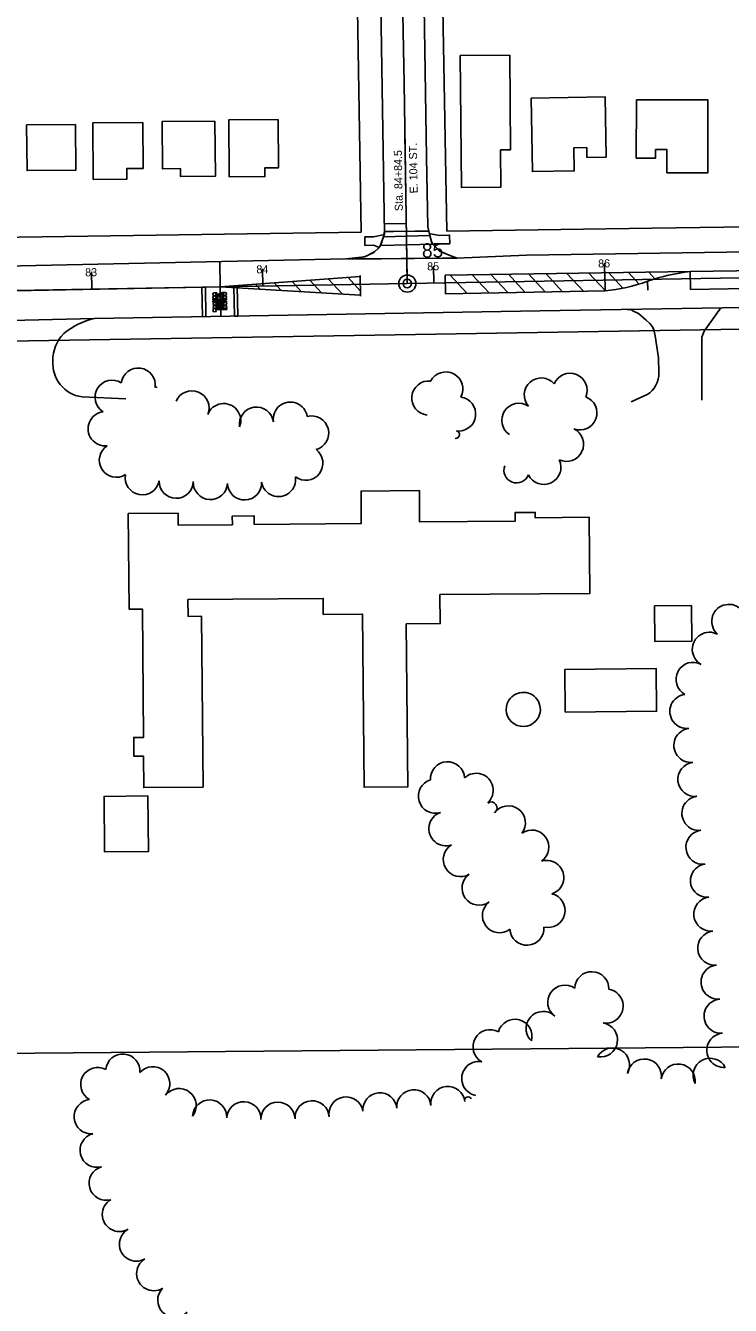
# Model space of a CAD drawing. Extents: x -2233 to 187241, y 4582 to 150524.
# Drawn here: x 108204 to 108616, y 58881 to 59629 of the extents above; entities that cross this region are included whole.
import ezdxf

# ---------------------------------------------------------------- set-up
doc = ezdxf.new("R2010")
doc.units = 0
for name, color, linetype in [('AP_X_Misc', 7, 'Continuous'), ('BLDG', 7, 'Continuous'), ('GE_X_CL_100', 7, 'Continuous'), ('GE_X_CL_20', 7, 'Continuous'), ('GE_X_CL_2000', 7, 'Continuous'), ('GE_X_CL_50', 7, 'Continuous'), ('GRID', 7, 'Continuous'), ('PM_P_Cells', 7, 'Continuous'), ('PM_P_Channelizing_Line', 7, 'Continuous'), ('PM_P_CL_Double_Solid', 7, 'Continuous'), ('PM_P_Crosswalk', 7, 'Continuous'), ('PM_P_Stop_Line', 7, 'Continuous'), ('PM_P_Text', 7, 'Continuous'), ('PM_P_Transverse_Line', 7, 'Continuous'), ('PV_P_Curb_Ramp', 7, 'Continuous'), ('ROAD', 7, 'Continuous'), ('RW_X_Fee_RW', 7, 'Continuous'), ('TREES', 7, 'Continuous')]:
    doc.layers.add(name, color=color, linetype=linetype)

msp = doc.modelspace()

# ---------------------------------------------------------------- linework, layer by layer
at = {"layer": 'AP_X_Misc'}
msp.add_lwpolyline([(108392.23, 59492.48), (108397.35, 59493.05), (108400.79, 59493.43), (108403.36, 59494.12), (108406.18, 59495.5), (108408.26, 59496.72), (108410.35, 59498.6), (108411.52, 59499.98), (108412.23, 59501.97), (108413.3, 59504.95), (108414.05, 59508.44), (108419.24, 59508.48), (108431.81, 59508.57), (108437.92, 59508.61), (108439.93, 59508.63), (108440.84, 59504.58), (108441.94, 59501.51), (108444.9, 59498.41), (108446.99, 59496.68), (108449.83, 59495.49), (108453.33, 59494.02), (108456.43, 59492.86), (108448, 59492.79), (108431.31, 59492.67), (108412.21, 59492.53), (108400.07, 59492.45)], close=True, dxfattribs=at)
at = {"layer": 'BLDG'}
for points in [[(108487.25, 59611.52), (108487.74, 59556.21), (108481.87, 59556.16), (108482.05, 59534.46), (108458.98, 59534.26), (108458.3, 59611.27)], [(108499.78, 59586.49), (108543.09, 59587.18), (108543.65, 59551.93), (108532.4, 59551.75), (108532.31, 59557.54), (108524.73, 59557.42), (108524.94, 59543.84), (108500.46, 59543.45)], [(108561.32, 59585.53), (108603.13, 59585.39), (108602.99, 59542.74), (108579.14, 59542.82), (108579.18, 59556.32), (108572.56, 59556.34), (108572.54, 59551.38), (108561.21, 59551.41)], [(108351.82, 59573.98), (108352.07, 59545.72), (108343.98, 59545.65), (108344.02, 59540.53), (108323.17, 59540.35), (108322.88, 59573.73)], [(108233.21, 59570.99), (108233.44, 59544.29), (108204.94, 59544.04), (108204.71, 59570.74)], [(108272.7, 59572.2), (108272.94, 59545.31), (108263.26, 59545.23), (108263.31, 59539.09), (108243.69, 59538.92), (108243.4, 59571.95)], [(108314.81, 59572.97), (108315.09, 59540.77), (108294.75, 59540.59), (108294.71, 59545.27), (108284.14, 59545.18), (108283.9, 59572.7)], [(108293.31, 59343.74), (108293.37, 59336.68), (108325.04, 59336.96), (108324.99, 59342.06), (108337.8, 59342.17), (108337.84, 59337.21), (108400.43, 59337.76), (108400.27, 59356.67), (108434.39, 59356.96), (108434.55, 59338.68), (108490.44, 59339.17), (108490.4, 59344.12), (108502.13, 59344.22), (108502.16, 59341.12), (108533.75, 59341.4), (108534.13, 59296.88), (108446.44, 59296.12), (108446.58, 59279.21), (108426.76, 59279.03), (108427.59, 59183.71), (108402.06, 59183.49), (108401.17, 59284.75), (108378.22, 59284.55), (108378.13, 59293.94), (108299.04, 59293.25), (108299.12, 59283.37), (108307, 59283.44), (108307.87, 59183.59), (108273.18, 59183.29), (108273.01, 59201.72), (108267.48, 59201.67), (108267.39, 59212.61), (108273.11, 59212.66), (108272.45, 59287.72), (108264.62, 59287.65), (108264.14, 59343.49)], [(108593.46, 59289.73), (108593.64, 59268.87), (108572.1, 59268.68), (108571.92, 59289.54)], [(108519.72, 59227.46), (108573.11, 59227.93), (108572.89, 59252.84), (108519.5, 59252.37)], [(108275.62, 59178.4), (108275.9, 59145.92), (108250.28, 59145.7), (108250, 59178.18)]]:
    msp.add_lwpolyline(points, close=True, dxfattribs=at)
at = {"layer": 'GE_X_CL_100'}
for p, q in [((108242.91, 59474.81), (108242.74, 59484.81)), ((108342.89, 59476.53), (108342.72, 59486.53)), ((108442.88, 59478.25), (108442.71, 59488.25)), ((108542.86, 59479.97), (108542.69, 59489.97))]:
    msp.add_line(p, q, dxfattribs=at)
msp.add_circle((108427.33, 59477.99), 5, dxfattribs=at)
at = {"layer": 'GE_X_CL_20'}
for p, q in [((108425.43, 59595.13), (108427.33, 59477.99)), ((108427.33, 59477.99), (108753.77, 59483.6)), ((108097.25, 59472.3), (108427.33, 59477.99))]:
    msp.add_line(p, q, dxfattribs=at)
at = {"layer": 'GE_X_CL_2000'}
for p, q in [((108423.21, 59722.53), (108425.43, 59595.13)), ((108427.33, 59477.99), (108753.77, 59483.6)), ((108097.25, 59472.3), (108427.33, 59477.99))]:
    msp.add_line(p, q, dxfattribs=at)
at = {"layer": 'GE_X_CL_50'}
for p, q in [((108427.28, 59480.48), (108425.82, 59565.73)), ((108442.88, 59478.25), (108442.79, 59483.25)), ((108542.86, 59479.97), (108542.78, 59484.97)), ((108242.91, 59474.81), (108242.82, 59479.81)), ((108342.89, 59476.53), (108342.81, 59481.53))]:
    msp.add_line(p, q, dxfattribs=at)
msp.add_circle((108427.33, 59477.99), 2.5, dxfattribs=at)
at = {"layer": 'GRID'}
msp.add_line((109999.81, 59043.63), (105000, 59000), dxfattribs=at)
at = {"layer": 'PM_P_Cells'}
for p, q in [((108307.24, 59475.89), (108307.58, 59458.64)), ((108309.24, 59475.93), (108309.58, 59458.67)), ((108321.64, 59469.02), (108313.65, 59468.84)), ((108313.65, 59468.84), (108313.66, 59468.34)), ((108313.66, 59468.34), (108317.41, 59468.43)), ((108315.98, 59472.63), (108314.39, 59472.59)), ((108314.43, 59470.92), (108316.01, 59470.96)), ((108320.77, 59470.87), (108314.44, 59470.72)), ((108314.47, 59469.06), (108316.06, 59469.1)), ((108315.57, 59472.12), (108315.99, 59472.13)), ((108316, 59471.46), (108315.59, 59471.45)), ((108315.61, 59470.25), (108319.61, 59470.34)), ((108316.05, 59469.59), (108315.63, 59469.59)), ((108315.99, 59472.13), (108315.98, 59472.63)), ((108319.21, 59472.7), (108316, 59471.46)), ((108316.01, 59470.96), (108319.15, 59472.2)), ((108316.06, 59469.1), (108316.05, 59469.59)), ((108317.41, 59468.43), (108317.42, 59467.76)), ((108319.07, 59468.47), (108321.66, 59468.53)), ((108319.09, 59467.8), (108319.07, 59468.47)), ((108319.15, 59472.2), (108319.57, 59472.21)), ((108319.59, 59471.54), (108319.17, 59471.53)), ((108319.17, 59471.53), (108319.18, 59471.03)), ((108319.18, 59471.03), (108320.76, 59471.07)), ((108320.72, 59472.74), (108319.21, 59472.7)), ((108319.63, 59469.68), (108319.21, 59469.67)), ((108319.21, 59469.67), (108319.22, 59469.17)), ((108319.22, 59469.17), (108320.81, 59469.21)), ((108321.66, 59468.53), (108321.64, 59469.02)), ((108317.42, 59467.76), (108313.67, 59467.67)), ((108313.67, 59467.67), (108313.69, 59467.17)), ((108313.69, 59467.17), (108321.68, 59467.36)), ((108313.69, 59467.07), (108313.69, 59467.07)), ((108321.77, 59463.43), (108313.78, 59463.24)), ((108313.78, 59463.24), (108313.82, 59461.57)), ((108313.82, 59461.57), (108315.48, 59461.61)), ((108314.52, 59466.99), (108315.69, 59467.02)), ((108320.89, 59465.47), (108314.56, 59465.33)), ((108314.57, 59465.13), (108315.73, 59465.15)), ((108320.94, 59463.61), (108314.61, 59463.46)), ((108315.45, 59462.78), (108321.79, 59462.93)), ((108315.48, 59461.61), (108315.45, 59462.78)), ((108315.69, 59467.02), (108319.7, 59467.11)), ((108315.69, 59467.02), (108315.7, 59466.52)), ((108315.7, 59466.52), (108315.69, 59467.02)), ((108319.73, 59466.61), (108315.7, 59466.52)), ((108315.72, 59465.85), (108319.72, 59465.95)), ((108315.73, 59465.15), (108319.73, 59465.25)), ((108315.73, 59465.15), (108315.74, 59464.65)), ((108315.74, 59464.65), (108315.73, 59465.15)), ((108319.74, 59464.75), (108315.74, 59464.65)), ((108315.76, 59463.99), (108319.76, 59464.08)), ((108321.67, 59467.86), (108319.09, 59467.8)), ((108319.7, 59467.11), (108320.85, 59467.14)), ((108319.71, 59466.61), (108319.7, 59467.11)), ((108319.7, 59467.11), (108319.71, 59466.61)), ((108319.73, 59465.25), (108320.9, 59465.27)), ((108319.74, 59464.75), (108319.73, 59465.25)), ((108319.73, 59465.25), (108319.74, 59464.75)), ((108321.68, 59467.36), (108321.67, 59467.86)), ((108321.69, 59467.26), (108321.69, 59467.26)), ((108321.79, 59462.93), (108321.77, 59463.43))]:
    msp.add_line(p, q, dxfattribs=at)
for points in [[(108307.58, 59458.64), (108309.58, 59458.67), (108309.24, 59475.93), (108307.24, 59475.89)], [(108326.25, 59458.96), (108328.25, 59458.99), (108327.91, 59476.25), (108325.91, 59476.21)]]:
    msp.add_lwpolyline(points, close=True, dxfattribs=at)
for centre, radius, start, end in [((108314.41, 59471.76), 0.833, 91.33297, 271.33297), ((108314.46, 59469.89), 0.833, 91.33297, 271.33297), ((108315.58, 59471.78), 0.333, 91.33297, 271.33297), ((108315.62, 59469.92), 0.333, 91.33297, 271.33297), ((108319.58, 59471.88), 0.333, 270.73123, 91.33297), ((108319.62, 59470.01), 0.333, 270.73129, 91.9347), ((108320.74, 59471.9), 0.833, 271.33297, 91.33297), ((108320.79, 59470.04), 0.833, 271.33297, 91.33297), ((108314.54, 59466.16), 0.833, 91.33297, 271.33297), ((108314.59, 59464.29), 0.833, 91.33297, 271.33297), ((108315.71, 59466.19), 0.333, 91.33297, 271.33297), ((108315.75, 59464.32), 0.333, 91.33297, 271.33297), ((108319.71, 59466.28), 0.333, 270.73129, 91.9347), ((108319.75, 59464.41), 0.333, 270.73129, 91.9347), ((108320.87, 59466.31), 0.833, 271.33297, 91.33297), ((108320.92, 59464.44), 0.833, 271.33297, 91.33297)]:
    msp.add_arc(centre, radius, start, end, dxfattribs=at)
at = {"layer": 'PM_P_Channelizing_Line'}
msp.add_lwpolyline([(108592.96, 59474.55), (108659.09, 59475.69), (108715.95, 59476.44)], dxfattribs=at)
at = {"layer": 'PM_P_CL_Double_Solid'}
for p, q in [((108592.78, 59485.01), (108715.77, 59487.13)), ((108317.9, 59476.1), (108110.99, 59472)), ((108317.9, 59476.1), (108399.8, 59482.22)), ((108317.9, 59476.1), (108399.99, 59471.21))]:
    msp.add_line(p, q, dxfattribs=at)
for points in [[(108449.42, 59482.94), (108592.78, 59485.01)], [(108449.61, 59472.07), (108542.97, 59473.68)]]:
    msp.add_lwpolyline(points, dxfattribs=at)
for centre, radius, start, end in [((108605.53, 59371.3), 114.42, 96.39704, 109.21332), ((108531.26, 59582.8), 109.74, 276.12886, 289.49491)]:
    msp.add_arc(centre, radius, start, end, dxfattribs=at)
at = {"layer": 'PM_P_Crosswalk'}
for p, q in [((108413.43, 59505.29), (108440.48, 59506.03)), ((108411.61, 59500.24), (108442.37, 59501.08))]:
    msp.add_line(p, q, dxfattribs=at)
at = {"layer": 'PM_P_Stop_Line'}
msp.add_line((108426.72, 59513.1), (108413.98, 59512.88), dxfattribs=at)
at = {"layer": 'PM_P_Text'}
for p, q in [((108317.9, 59476.1), (108317.64, 59490.82)), ((108542.97, 59473.68), (108542.79, 59484.29)), ((108592.96, 59474.55), (108592.78, 59485.01)), ((108318.19, 59458.82), (108317.9, 59476.1)), ((108567.97, 59474.11), (108567.88, 59479.35))]:
    msp.add_line(p, q, dxfattribs=at)
at = {"layer": 'PM_P_Transverse_Line'}
for p, q in [((108476.25, 59483.32), (108486.07, 59472.7)), ((108486.55, 59483.47), (108496.34, 59472.88)), ((108498.14, 59483.64), (108507.91, 59473.08)), ((108508.44, 59483.79), (108518.18, 59473.26)), ((108520.7, 59483.97), (108530.41, 59473.47)), ((108533.49, 59484.15), (108543.16, 59473.69)), ((108545.12, 59484.32), (108553.44, 59475.32)), ((108556.73, 59484.49), (108562.97, 59477.74)), ((108568.54, 59484.66), (108572.15, 59480.74)), ((108338.58, 59477.65), (108341.3, 59474.71)), ((108349.43, 59478.46), (108353.57, 59473.98)), ((108359.96, 59479.24), (108365.48, 59473.27)), ((108370.33, 59480.02), (108377.22, 59472.57)), ((108381.09, 59480.82), (108389.39, 59471.85)), ((108392.52, 59481.68), (108399.95, 59473.64)), ((108400, 59470.64), (108399.8, 59482.68)), ((108449.61, 59472.07), (108449.42, 59482.94)), ((108452.44, 59482.98), (108462.32, 59472.29)), ((108465.28, 59483.17), (108475.13, 59472.51))]:
    msp.add_line(p, q, dxfattribs=at)
at = {"layer": 'PV_P_Curb_Ramp'}
for points in [[(108413.7, 59506.32), (108413.21, 59506.45), (108407.48, 59505.39), (108402.48, 59505.29), (108402.58, 59500.29), (108407.58, 59500.39), (108410.43, 59499.36), (108410.77, 59499.09), (108411.29, 59499.71), (108411.61, 59500.23), (108412.38, 59502.18), (108412.9, 59503.73), (108413.33, 59504.99)], [(108443.4, 59500.04), (108443.79, 59500.36), (108446.19, 59501.18), (108452.19, 59501.31), (108452.08, 59506.31), (108446.08, 59506.18), (108440.81, 59507.13), (108440.28, 59507.05), (108440.5, 59506.03), (108440.8, 59504.91), (108441.13, 59503.73), (108441.57, 59502.38), (108442.17, 59501.37), (108442.73, 59500.7), (108443.13, 59500.26)]]:
    msp.add_lwpolyline(points, close=True, dxfattribs=at)
at = {"layer": 'ROAD'}
for p, q in [((108414.05, 59508.44), (108439.93, 59508.63)), ((108391.31, 59492.38), (108456.12, 59492.85)), ((108555.88, 59462.9), (108558.31, 59462.65)), ((108558.31, 59462.65), (108559.64, 59461.95)), ((108559.64, 59461.95), (108562.46, 59460.53)), ((108610.71, 59463.85), (108601, 59450.11)), ((108170.43, 59455.8), (108244.42, 59457.56)), ((108562.46, 59460.53), (108567, 59456.69)), ((108567, 59456.69), (108569.2, 59454.58)), ((108569.2, 59454.58), (108570.68, 59452.62)), ((108570.68, 59452.62), (108571.47, 59451.05)), ((108571.47, 59451.05), (108572.33, 59447.52)), ((108572.33, 59447.52), (108574.29, 59434.59)), ((108600.06, 59448.23), (108599.59, 59446.66)), ((108599.59, 59446.66), (108599.66, 59409.9)), ((108601, 59450.11), (108600.06, 59448.23)), ((108574.29, 59434.59), (108574.36, 59425.81)), ((108237.13, 59411.75), (108262.71, 59410.56)), ((108567.55, 59413.12), (108558.31, 59408.88))]:
    msp.add_line(p, q, dxfattribs=at)
for points in [[(108405.6, 60029.76), (108414.07, 59507.11), (108411.34, 59499.49), (108407.76, 59496.27), (108402.29, 59493.6), (108391.31, 59492.38), (108128.5, 59486.8), (108120.52, 59489.1), (108114.39, 59493.73), (108111.5, 59499.63), (108110.44, 59504.24), (108100.65, 60027.1)], [(108497.05, 59494.63), (108456.12, 59492.85), (108446.23, 59497), (108441.4, 59502.08), (108439.34, 59511.24), (108438.58, 59551.89), (108435.16, 59765.17), (108430.19, 60029.97)], [(108497.05, 59494.63), (108614.11, 59496.32), (108709.07, 59498.4), (108723.18, 59498.02), (108730.82, 59498.85), (108735.67, 59502.47), (108740.27, 59508.27), (108742.14, 59516.47), (108742.82, 59522.36), (108742.89, 59538.33), (108742.01, 59591.78), (108739.97, 59750.84), (108736.94, 59907.6), (108734.63, 60032.63)], [(108504.8, 59462.02), (108659.25, 59464.69), (108817.92, 59466.8), (109006.17, 59468.53), (109205.25, 59469.85), (109228.42, 59470.48), (109232.37, 59468.33), (109234.96, 59462.98), (109236.13, 59457.32), (109236.1, 59430.31), (109236.26, 59420.3), (109255.46, 59421.04), (109255.25, 59456.46), (109258.07, 59464.46), (109261.84, 59470.84)], [(108504.8, 59462.02), (108244.42, 59457.56)]]:
    msp.add_lwpolyline(points, dxfattribs=at)
for centre, radius, start, end in [((108253.12, 59416.85), 41.63, 102.06558, 129.9489), ((108242.23, 59433.24), 22.18, 135.58389, 181.01976), ((108239.77, 59431.34), 19.77, 175.6531, 262.32181), ((108560.57, 59425.04), 13.81, 300.33883, 3.21744)]:
    msp.add_arc(centre, radius, start, end, dxfattribs=at)
at = {"layer": 'RW_X_Fee_RW'}
msp.add_line((108193.89, 59444.37), (108610.64, 59451.23), dxfattribs=at)
for points in [[(108400.4, 59508), (108398.17, 59637.98)], [(108450.39, 59508.7), (108448.17, 59638.68)], [(108120.42, 59504.07), (108160.41, 59504.64), (108200.41, 59505.2), (108240.41, 59505.76), (108280.41, 59506.32), (108320.4, 59506.88), (108360.4, 59507.44), (108400.4, 59508)], [(108450.39, 59508.7), (108490.39, 59509.27), (108530.39, 59509.83), (108570.38, 59510.39), (108612.46, 59510.98)], [(108612.46, 59510.98), (108652.46, 59511.44), (108692.46, 59511.9), (108717.37, 59512.19)], [(108610.64, 59451.23), (108670.71, 59451.83), (108750.76, 59451.84)]]:
    msp.add_lwpolyline(points, dxfattribs=at)
at = {"layer": 'TREES'}
for centre, radius, start, end in [((108269.95, 59418.65), 10, 352.33321, 172.3332), ((108449.81, 59416.34), 10, 332.06878, 152.06878), ((108522.52, 59415.57), 10, 337.62644, 157.62644), ((108254.72, 59411.52), 10, 57.86759, 237.86759), ((108280.29, 59417.22), 0.439, 347.23548, 167.23544), ((108439.92, 59411.08), 10, 83.90155, 263.90155), ((108505.7, 59412.84), 10, 40.79619, 220.79619), ((108301.38, 59405.34), 10, 337.24169, 157.24169), ((108358.93, 59398.76), 10, 8.71063, 188.71063), ((108457.33, 59401.74), 10, 262.41869, 82.41869), ((108528.24, 59402.4), 10, 249.3287, 69.3287), ((108250.64, 59393.13), 10, 97.14909, 277.14909), ((108319.94, 59397.87), 10, 338.92917, 158.92917), ((108339.16, 59395.76), 10, 8.54143, 188.54143), ((108492.57, 59398), 10, 56.17449, 236.17449), ((108371.39, 59390.61), 10, 284.90293, 104.90293), ((108455.69, 59389.67), 2.18, 261.67678, 81.67678), ((108520.44, 59384), 10, 244.76417, 64.76417), ((108257.21, 59374.74), 10, 122.14146, 302.14146), ((108367.93, 59372.97), 10, 232.94971, 52.94971), ((108491.24, 59368.85), 7.42, 159.27816, 339.27816), ((108507.18, 59370.59), 10, 205.87024, 25.87024), ((108272.37, 59364.47), 10, 169.63548, 349.63548), ((108352.03, 59363.42), 10, 189.00339, 9.00339), ((108292.2, 59362.44), 10, 178.66179, 358.66179), ((108312.18, 59361.67), 10, 176.91351, 356.91351), ((108332.16, 59361.49), 10, 182.07863, 2.07863), ((108615.37, 59280.45), 10, 48.89544, 228.89544), ((108604, 59264.14), 10, 61.34859, 241.34859), ((108594.44, 59246.58), 10, 61.52577, 241.52577), ((108495.14, 59229.01), 10, 327.57286, 147.57286), ((108590.85, 59227.86), 10, 96.74803, 276.74803), ((108495.14, 59229.01), 10, 147.57286, 327.57286), ((108593.2, 59207.99), 10, 96.74803, 276.74803), ((108450.85, 59188.44), 10, 3.37735, 183.37735), ((108467.59, 59181.66), 10, 312.51908, 132.51908), ((108595.55, 59188.13), 10, 96.74804, 276.74804), ((108443.76, 59178.28), 10, 106.80431, 286.80431), ((108597.9, 59168.27), 10, 96.74803, 276.74803), ((108476.36, 59171.45), 3.48, 305.41489, 125.41488), ((108486.38, 59162.64), 10, 323.22728, 143.22728), ((108449.95, 59159.27), 10, 109.28653, 289.28653), ((108500.14, 59148.47), 10, 305.07851, 125.07851), ((108600.25, 59148.41), 10, 96.74804, 276.74804), ((108458.38, 59141.24), 10, 120.88171, 300.88171), ((108508.89, 59130.74), 10, 287.46465, 107.46465), ((108469.36, 59124.55), 10, 125.76096, 305.76096), ((108602.56, 59128.87), 9.68, 96.74803, 276.74803), ((108509.56, 59111.48), 10, 256.53053, 76.53053), ((108604.86, 59109.32), 10, 96.68299, 276.68299), ((108481.24, 59108.46), 10, 127.11178, 307.11178), ((108497.25, 59101.12), 10, 183.64166, 3.64166), ((108607.12, 59089.45), 10, 96.2887, 276.2887), ((108609.11, 59069.55), 10, 95.13976, 275.13976), ((108535.22, 59065.67), 10, 358.39202, 178.39202), ((108519.46, 59057.78), 10, 54.79134, 234.79134), ((108543.57, 59055.53), 10, 260.53414, 80.53414), ((108610.85, 59049.62), 10, 94.83281, 274.83281), ((108506.78, 59042.39), 10, 46.25987, 226.25987), ((108475.73, 59031.76), 10, 60.90173, 240.90173), ((108490.23, 59037.83), 10, 344.51433, 164.51433), ((108540.27, 59035.8), 10, 260.4776, 80.4776), ((108612.5, 59029.69), 10, 94.62973, 274.62973), ((108260.98, 59017.56), 10, 354.92373, 174.92373), ((108547.34, 59021.05), 10, 330.75622, 150.75622), ((108246.28, 59009.64), 10, 61.68435, 241.68435), ((108278.47, 59010.09), 10, 318.81077, 138.81076), ((108469.13, 59013.18), 10, 80.03867, 260.03867), ((108565.94, 59014.59), 10, 350.89951, 170.89951), ((108585.73, 59011.68), 10, 352.38886, 172.38886), ((108604.47, 59015.04), 10, 27.93066, 207.93066), ((108293.87, 58997.34), 10, 321.93245, 141.93245), ((108411.29, 58994.92), 9.95, 4.88606, 184.88606), ((108431.17, 58996.62), 10, 4.88606, 184.88606), ((108451.07, 58998.57), 10, 6.33844, 186.33844), ((108242.45, 58990.88), 10, 95.23208, 275.23208), ((108311.73, 58990.67), 10, 357.11122, 177.11122), ((108331.7, 58989.67), 10, 357.13221, 177.13221), ((108351.69, 58989.38), 10, 1.22091, 181.22091), ((108371.67, 58990.2), 10, 3.50472, 183.50472), ((108391.51, 58992.44), 10, 9.36547, 189.36547), ((108462.86, 59000.47), 2.02, 23.2839, 203.2839), ((108245.95, 58971.27), 10, 105.01963, 285.01963), ((108251.23, 58951.97), 10, 105.57588, 285.57588), ((108258.97, 58933.72), 10, 120.39087, 300.39087), ((108268.96, 58916.39), 10, 119.53097, 299.53098), ((108279.02, 58899.11), 10, 120.90904, 300.90904), ((108291.34, 58883.56), 10, 135.86417, 315.86417)]:
    msp.add_arc(centre, radius, start, end, dxfattribs=at)

# ---------------------------------------------------------------- texts
at = {"layer": 'GE_X_CL_100'}
msp.add_text('85', height=8.4, rotation=0.9861, dxfattribs=at).set_placement((108435.93, 59493.14))
at = {"layer": 'GE_X_CL_50'}
for s, rotation, p in [('E. 104 ST.', 90.9861, (108433.43, 59530.78)), ('Sta. 84+84.5', 90.9861, (108424.72, 59520.43)), ('86', 0.9861, (108538.98, 59487.41)), ('83', 0.9861, (108238.98, 59482.24)), ('84', 0.9861, (108339.12, 59483.97)), ('85', 0.9861, (108439, 59485.69))]:
    msp.add_text(s, height=4.68, rotation=rotation, dxfattribs=at).set_placement(p)

doc.saveas('drawing.dxf')
